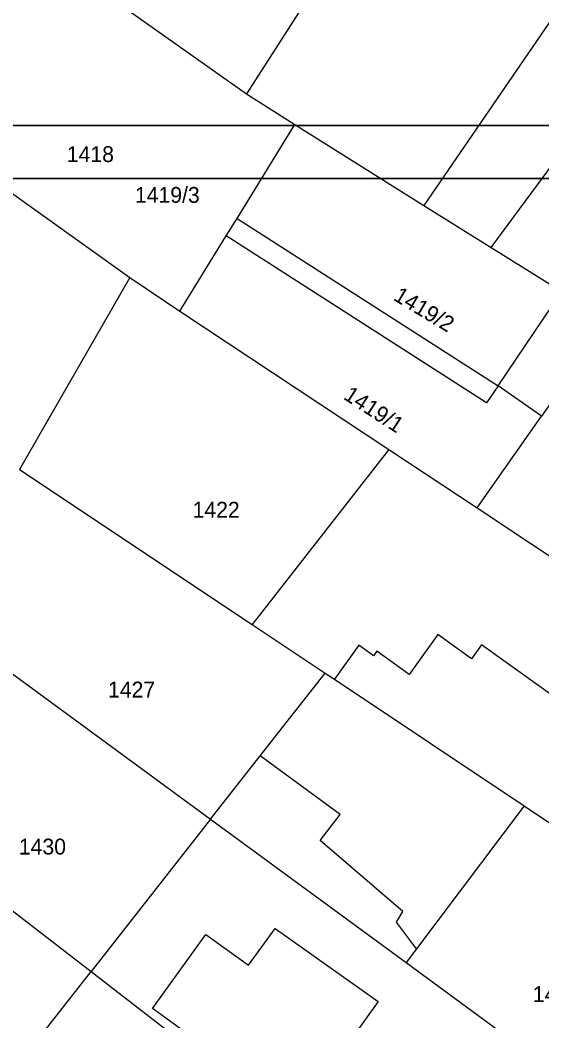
# Model space of a CAD drawing. Extents: x -601580 to 4, y -1204314 to 4.
# Drawn here: x -598974.39 to -598949.69, y -1203939.19 to -1203891.82 of the extents above; entities that cross this region are included whole.
import ezdxf

# ---------------------------------------------------------------- set-up
doc = ezdxf.new("R2010")
doc.units = 0
for name, color, linetype in [('00-KN-HRANICE PARCEL', 7, 'Continuous'), ('00-KN-PARC. CISLA', 7, 'Continuous'), ('00-KN-VNITRNI KRESBA', 7, 'Continuous'), ('00-RAZÍTKO', 7, 'Continuous')]:
    doc.layers.add(name, color=color, linetype=linetype)

msp = doc.modelspace()

# ---------------------------------------------------------------- linework, layer by layer
for points in [[(-598795.141, -1204045.311), (-598795.141, -1203896.811), (-599005.141, -1203896.811), (-599005.141, -1204045.311)], [(-598797.641, -1204042.811), (-598797.641, -1203899.311), (-599002.641, -1203899.311), (-599002.641, -1204042.811)]]:
    msp.add_lwpolyline(points, close=True)
at = {"layer": '00-KN-HRANICE PARCEL'}
for p, q in [((-598945.341, -1203886.059), (-598955.281, -1203900.589)), ((-598971.301, -1203889.909), (-598963.681, -1203895.309)), ((-598980.861, -1203895.669), (-598969.191, -1203904.009)), ((-598963.681, -1203895.309), (-598961.381, -1203896.759)), ((-598964.121, -1203901.209), (-598961.381, -1203896.759)), ((-598961.381, -1203896.759), (-598955.281, -1203900.589)), ((-598964.631, -1203902.029), (-598964.121, -1203901.209)), ((-598964.121, -1203901.209), (-598951.771, -1203909.129)), ((-598966.821, -1203905.589), (-598964.631, -1203902.029)), ((-598969.191, -1203904.009), (-598974.411, -1203913.089)), ((-598969.191, -1203904.009), (-598966.821, -1203905.589)), ((-598951.771, -1203909.129), (-598948.751, -1203904.669)), ((-598966.821, -1203905.589), (-598956.931, -1203912.149)), ((-598946.621, -1203906.149), (-598949.711, -1203910.569)), ((-598949.711, -1203910.569), (-598951.771, -1203909.129)), ((-598952.761, -1203914.909), (-598949.711, -1203910.569)), ((-598956.931, -1203912.149), (-598963.401, -1203920.429)), ((-598956.931, -1203912.149), (-598952.761, -1203914.909)), ((-598974.411, -1203913.089), (-598963.401, -1203920.429)), ((-598978.221, -1203920.219), (-598965.371, -1203929.639)), ((-598963.401, -1203920.429), (-598959.951, -1203922.729)), ((-598983.121, -1203927.489), (-598971.031, -1203936.849)), ((-598965.371, -1203929.639), (-598971.031, -1203936.849)), ((-598976.481, -1203943.789), (-598971.031, -1203936.849))]:
    msp.add_line(p, q, dxfattribs=at)
for points in [[(-598954.171, -1203880.639), (-598955.801, -1203883.039), (-598963.681, -1203895.309)], [(-598955.281, -1203900.589), (-598952.091, -1203902.579), (-598948.751, -1203904.669)], [(-598951.771, -1203909.129), (-598952.321, -1203909.939), (-598964.631, -1203902.029)], [(-598952.761, -1203914.909), (-598945.091, -1203919.999), (-598936.231, -1203925.879)], [(-598965.371, -1203929.639), (-598963.021, -1203926.639), (-598959.951, -1203922.729)], [(-598959.951, -1203922.729), (-598959.511, -1203923.019), (-598950.531, -1203929.009), (-598942.531, -1203934.349)], [(-598965.371, -1203929.639), (-598956.121, -1203936.419), (-598948.321, -1203942.139)], [(-598971.031, -1203936.849), (-598961.661, -1203944.109), (-598954.151, -1203949.979)]]:
    msp.add_lwpolyline(points, dxfattribs=at)
at = {"layer": '00-KN-VNITRNI KRESBA'}
for p, q in [((-598952.091, -1203902.579), (-598948.101, -1203897.159)), ((-598954.621, -1203920.899), (-598955.981, -1203922.789)), ((-598953.021, -1203922.049), (-598954.621, -1203920.899)), ((-598958.351, -1203921.409), (-598959.511, -1203923.019)), ((-598957.671, -1203921.909), (-598958.351, -1203921.409)), ((-598957.511, -1203921.689), (-598957.671, -1203921.909)), ((-598955.981, -1203922.789), (-598957.511, -1203921.689)), ((-598952.551, -1203921.389), (-598953.021, -1203922.049)), ((-598948.281, -1203924.449), (-598952.551, -1203921.389)), ((-598959.241, -1203929.409), (-598963.021, -1203926.639)), ((-598950.531, -1203929.009), (-598955.631, -1203935.769)), ((-598960.191, -1203930.649), (-598959.241, -1203929.409)), ((-598956.271, -1203933.999), (-598960.191, -1203930.649)), ((-598956.581, -1203934.509), (-598956.271, -1203933.999)), ((-598955.631, -1203935.769), (-598956.581, -1203934.509)), ((-598963.571, -1203936.539), (-598962.321, -1203934.809)), ((-598962.321, -1203934.809), (-598957.441, -1203938.269)), ((-598968.121, -1203938.599), (-598965.591, -1203935.089)), ((-598965.591, -1203935.089), (-598963.571, -1203936.539)), ((-598955.631, -1203935.769), (-598956.121, -1203936.419)), ((-598957.441, -1203938.269), (-598961.261, -1203943.559)), ((-598961.261, -1203943.559), (-598968.121, -1203938.599))]:
    msp.add_line(p, q, dxfattribs=at)
at = {"layer": '00-RAZÍTKO'}
for points in [[(-599005.242, -1203896.811), (-598795.141, -1203896.811), (-598795.141, -1204045.311), (-599005.242, -1204045.311)], [(-599005.242, -1203899.311), (-598797.641, -1203899.311), (-598797.641, -1204042.811), (-599005.242, -1204042.811)]]:
    msp.add_lwpolyline(points, dxfattribs=at)

# ---------------------------------------------------------------- texts
at = {"layer": '00-KN-PARC. CISLA'}
for s, p in [('1418', (-598972.176, -1203898.539)), ('1419/3', (-598968.954, -1203900.469)), ('1422', (-598966.226, -1203915.369)), ('1427', (-598970.226, -1203923.879)), ('1430', (-598974.446, -1203931.309)), ('1428', (-598950.126, -1203938.289))]:
    msp.add_text(s, height=0.75, dxfattribs=at).set_placement(p)
for s, rotation, p in [('1419/2', 329, (-598956.77, -1203905.042)), ('1419/1', 327, (-598959.129, -1203909.724))]:
    msp.add_text(s, height=0.75, rotation=rotation, dxfattribs=at).set_placement(p)

doc.saveas('drawing.dxf')
